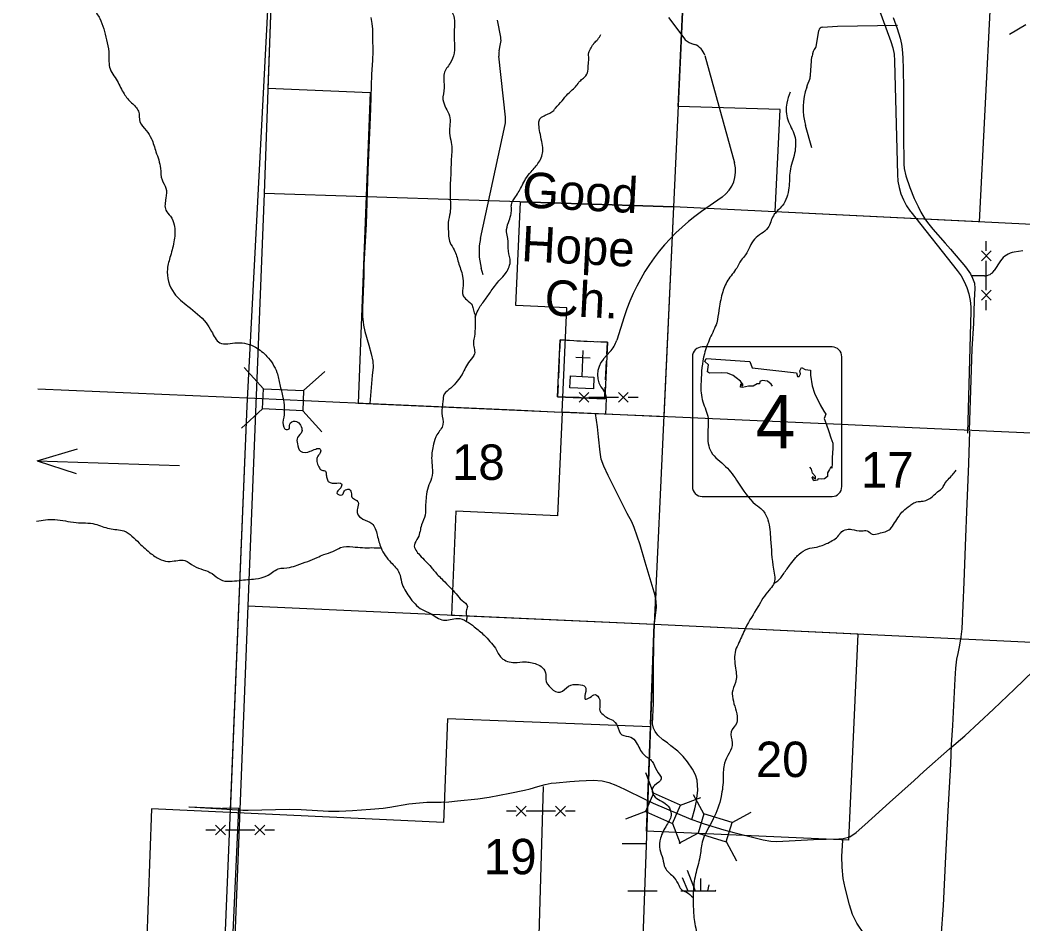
# Model space of a CAD drawing. Extents: x 1219626 to 1426462, y 456797 to 752399.
# Drawn here: x 1247235 to 1259982, y 673552 to 685034 of the extents above; entities that cross this region are included whole.
import ezdxf

# ---------------------------------------------------------------- set-up
doc = ezdxf.new("R2010")
doc.units = 0
for name, color, linetype in [('Bridges', 7, 'Continuous'), ('Bridges and Drawbridges Local Roads', 7, 'Continuous'), ('County Boundary', 7, 'Continuous'), ('Culture', 7, 'Continuous'), ('Culture Text', 7, 'Continuous'), ('Local Roads Improved', 7, 'Continuous'), ('Local Roads Paved', 7, 'Continuous'), ('Masks', 7, 'Continuous'), ('Narrow River Creek and Branch and Slough', 7, 'Continuous'), ('Roadshilelds State Highways', 7, 'Continuous'), ('Section Lines', 7, 'Continuous'), ('Section Numbers', 7, 'Continuous'), ('State Forest', 7, 'Continuous'), ('State Roads Related Text', 7, 'Continuous'), ('State Routes Highway Center Lines', 7, 'Continuous'), ('Swamps', 7, 'Continuous'), ('Uninventoried Roads and Features', 7, 'Continuous')]:
    doc.layers.add(name, color=color, linetype=linetype)

msp = doc.modelspace()

# ---------------------------------------------------------------- linework, layer by layer
at = {"layer": 'Bridges'}
for p, q in [((1250328, 680351), (1250084, 680619)), ((1250839, 680327), (1251107, 680571)), ((1250316, 680095), (1250049, 679852)), ((1250828, 680072), (1251071, 679804))]:
    msp.add_line(p, q, dxfattribs=at)
msp.add_lwpolyline([(1250828, 680072), (1250316, 680095), (1250328, 680351), (1250839, 680327)], close=True, dxfattribs=at)
at = {"layer": 'Bridges and Drawbridges Local Roads'}
for p, q in [((1255288, 675214), (1255190, 675470)), ((1255288, 675214), (1255185, 674980)), ((1255631, 675061), (1255288, 675214)), ((1255631, 675061), (1255888, 675160)), ((1255926, 674950), (1255796, 675192)), ((1255185, 674980), (1254928, 674881)), ((1255185, 674980), (1255527, 674828)), ((1255527, 674828), (1255631, 675061)), ((1256285, 674841), (1256527, 674971)), ((1255926, 674950), (1255852, 674705)), ((1256285, 674841), (1255926, 674950)), ((1256211, 674596), (1256285, 674841)), ((1255527, 674829), (1255625, 674573)), ((1255852, 674705), (1255609, 674575)), ((1255852, 674705), (1256211, 674596)), ((1256210, 674598), (1256339, 674355))]:
    msp.add_line(p, q, dxfattribs=at)
at = {"layer": 'County Boundary'}
for p, q in [((1250535, 688095), (1250119, 680134)), ((1250119, 680134), (1248613, 643832))]:
    msp.add_line(p, q, dxfattribs=at)
at = {"layer": 'Culture'}
for p, q in [((1254100, 680970), (1254093, 680820)), ((1254220, 680964), (1254100, 680970)), ((1254310, 680960), (1254490, 680952)), ((1254379, 680506), (1254394, 680835)), ((1254700, 680942), (1254580, 680947)), ((1254693, 680792), (1254700, 680942)), ((1254089, 680730), (1254078, 680490)), ((1254300, 680750), (1254480, 680742)), ((1254677, 680462), (1254689, 680702)), ((1254074, 680400), (1254067, 680250)), ((1254666, 680223), (1254673, 680372)), ((1254067, 680250), (1254666, 680223))]:
    msp.add_line(p, q, dxfattribs=at)
for points in [[(1254100, 680970), (1254700, 680942), (1254666, 680223), (1254067, 680250)], [(1254229, 680513), (1254529, 680499), (1254522, 680349), (1254222, 680363)]]:
    msp.add_lwpolyline(points, close=True, dxfattribs=at)
at = {"layer": 'Local Roads Improved'}
for p, q in [((1258147, 685188), (1258303, 684761)), ((1258351, 684507), (1258386, 683072)), ((1258558, 682596), (1259146, 681853)), ((1259318, 681335), (1259277, 679787)), ((1249782, 675018), (1249379, 675034)), ((1250013, 675023), (1249809, 675018))]:
    msp.add_line(p, q, dxfattribs=at)
for points in [[(1258303, 684761), (1258327, 684681), (1258343, 684599), (1258350, 684516), (1258351, 684507)], [(1258386, 683072), (1258392, 682989), (1258408, 682907), (1258431, 682826), (1258463, 682749), (1258503, 682675), (1258550, 682606), (1258558, 682596)], [(1259146, 681853), (1259195, 681785), (1259236, 681712), (1259269, 681635), (1259294, 681555), (1259310, 681473), (1259318, 681390), (1259318, 681335)], [(1259301, 679812), (1259288, 679400), (1259266, 678785), (1259251, 678464), (1259231, 677894), (1259205, 677299), (1259193, 677201), (1259176, 677093), (1259155, 676988), (1259137, 676917), (1259124, 676801), (1259117, 676666), (1259085, 676072), (1259069, 675826), (1259059, 675582), (1259028, 674989), (1258996, 674408), (1258966, 673787), (1258938, 673381)], [(1255785, 674875), (1255930, 674824), (1256180, 674746), (1256306, 674714), (1256679, 674619), (1256777, 674602), (1256853, 674598), (1257087, 674612), (1257319, 674623), (1257640, 674633), (1257698, 674636), (1257782, 674657), (1257864, 674715), (1257973, 674811), (1258284, 675095), (1258597, 675373), (1258721, 675487), (1259049, 675775), (1259242, 675942), (1259606, 676281), (1259876, 676534), (1260237, 676884)], [(1255174, 675139), (1255280, 675088), (1255761, 674884), (1255785, 674875)], [(1257968, 673417), (1257870, 673560), (1257815, 673671), (1257777, 673795), (1257721, 674010), (1257696, 674131), (1257684, 674275), (1257678, 674415), (1257693, 674611)]]:
    msp.add_lwpolyline(points, dxfattribs=at)
msp.add_arc((1249799, 675417), 400, 267.6259, 271.5383, dxfattribs=at)
at = {"layer": 'Local Roads Paved'}
for points in [[(1251694, 685066), (1251705, 684989), (1251716, 684917), (1251716, 684812), (1251719, 684636), (1251713, 684524), (1251701, 684343), (1251687, 683912), (1251679, 683698), (1251657, 683126), (1251633, 682441), (1251606, 681928), (1251602, 681790), (1251587, 681379), (1251586, 681264), (1251594, 681199), (1251599, 681159), (1251615, 681079), (1251666, 680903), (1251696, 680795), (1251720, 680702), (1251721, 680623), (1251711, 680520), (1251679, 680164)], [(1258334, 685068), (1258385, 684925), (1258423, 684805), (1258440, 684729), (1258447, 684663), (1258454, 684556), (1258459, 684410), (1258464, 684165), (1258463, 683995), (1258464, 683895), (1258464, 683450), (1258467, 683331), (1258469, 683204), (1258473, 683147), (1258492, 683054), (1258542, 682908), (1258601, 682767), (1258650, 682664), (1258685, 682593), (1258736, 682511), (1258769, 682463), (1258836, 682379), (1258993, 682200), (1259060, 682122), (1259253, 681901), (1259315, 681810), (1259342, 681754), (1259364, 681694), (1259372, 681624), (1259360, 681476), (1259352, 681181), (1259334, 680856), (1259309, 680200), (1259297, 679826)], [(1255772, 674879), (1255812, 675014), (1255833, 675112), (1255851, 675250), (1255843, 675377), (1255821, 675445), (1255782, 675518), (1255720, 675612), (1255662, 675681), (1255597, 675748), (1255507, 675816), (1255463, 675851), (1255405, 675892), (1255340, 675952), (1255305, 675997), (1255286, 676038), (1255274, 676094), (1255284, 676356), (1255287, 676561), (1255286, 676793), (1255290, 677104), (1255291, 677206), (1255299, 677371), (1255322, 677573), (1255318, 677651), (1255302, 677740), (1255293, 677768), (1255179, 678148), (1255115, 678367), (1255042, 678589), (1255010, 678662), (1254951, 678768), (1254711, 679248), (1254654, 679366), (1254621, 679455), (1254607, 679543), (1254585, 679739), (1254574, 679865), (1254548, 680036)], [(1249388, 675039), (1250067, 674999), (1250136, 674999), (1250655, 675010), (1250806, 675005), (1251157, 674983), (1251289, 674983), (1251458, 674992), (1251689, 675010), (1251850, 675024), (1251934, 675035), (1252176, 675076), (1252312, 675092), (1252405, 675101), (1252498, 675101), (1252585, 675099), (1252686, 675104), (1252793, 675115), (1253051, 675140), (1253198, 675163), (1253460, 675214), (1253647, 675250), (1253718, 675268), (1253815, 675298), (1253909, 675323), (1253984, 675339), (1254048, 675345), (1254224, 675360), (1254339, 675370), (1254518, 675379), (1254632, 675371), (1254717, 675350), (1254807, 675316), (1254916, 675265), (1255174, 675139)]]:
    msp.add_lwpolyline(points, dxfattribs=at)
at = {"layer": 'Masks'}
for p, q in [((1253656, 682724), (1255543, 682663)), ((1250119, 680134), (1249905, 674978)), ((1255314, 677763), (1255295, 677362)), ((1255248, 676090), (1255295, 677362))]:
    msp.add_line(p, q, dxfattribs=at)
at = {"layer": 'Narrow River Creek and Branch and Slough'}
for points in [[(1247899, 685577), (1248005, 685422), (1248083, 685287), (1248170, 685171), (1248247, 685055), (1248334, 684784), (1248363, 684629), (1248373, 684436), (1248469, 684262), (1248556, 684097), (1248653, 683981), (1248740, 683875), (1248759, 683740), (1248837, 683633), (1248904, 683527), (1248962, 683362), (1249020, 683150), (1249039, 683005), (1249088, 682898), (1249088, 682773), (1249088, 682618), (1249146, 682541), (1249194, 682434), (1249194, 682241), (1249146, 682038), (1249107, 681873), (1249194, 681564), (1249368, 681400), (1249600, 681187), (1249668, 681080), (1249774, 680935), (1249996, 680935), (1250228, 680877), (1250373, 680761), (1250499, 680558), (1250537, 680404), (1250576, 680239), (1250586, 679988), (1250586, 679862), (1250615, 679833), (1250653, 679843), (1250663, 679901), (1250731, 679939), (1250818, 679833), (1250818, 679808), (1250760, 679730), (1250760, 679653), (1250798, 679556), (1250924, 679556), (1250992, 679585), (1251050, 679585), (1251050, 679537), (1251011, 679479), (1251011, 679411), (1251040, 679344), (1251069, 679315), (1251117, 679305), (1251127, 679257), (1251137, 679208), (1251146, 679179), (1251175, 679160), (1251233, 679150), (1251320, 679141), (1251311, 679092), (1251272, 679054), (1251262, 679025), (1251330, 679005), (1251359, 679054), (1251417, 679073), (1251446, 679015), (1251446, 678986), (1251485, 678947), (1251533, 678909), (1251523, 678831), (1251523, 678764), (1251591, 678696), (1251707, 678638), (1251774, 678493), (1251823, 678328), (1251948, 678145), (1252055, 678009), (1252084, 677893), (1252180, 677710), (1252345, 677545), (1252451, 677497), (1252615, 677410), (1252795, 677434), (1252911, 677396), (1253008, 677328), (1253133, 677221), (1253278, 677057)], [(1252504, 685461), (1252595, 685325), (1252685, 685196), (1252753, 685060), (1252753, 684909), (1252753, 684780), (1252753, 684614), (1252700, 684485), (1252625, 684356), (1252625, 684174), (1252610, 684023), (1252647, 683917), (1252693, 683819), (1252693, 683599), (1252716, 683478), (1252716, 683273), (1252708, 683062), (1252700, 682804), (1252700, 682585), (1252678, 682463), (1252678, 682373), (1252700, 682206), (1252753, 682115), (1252806, 681956), (1252859, 681782), (1252867, 681661), (1252867, 681532), (1252912, 681479), (1252980, 681411), (1252996, 681351), (1253018, 681282), (1253018, 681207), (1253018, 681116), (1253003, 680980), (1252996, 680942), (1253011, 680796), (1252950, 680705), (1252897, 680622), (1252852, 680531), (1252791, 680448), (1252708, 680357), (1252625, 680281), (1252610, 680191), (1252595, 680039), (1252610, 679895), (1252534, 679767), (1252489, 679645), (1252466, 679471), (1252473, 679350), (1252466, 679214), (1252420, 679100), (1252398, 678979), (1252390, 678881), (1252383, 678745), (1252337, 678623), (1252292, 678457), (1252246, 678366), (1252315, 678237), (1252458, 678086), (1252549, 677980), (1252610, 677919), (1252700, 677828), (1252776, 677745), (1252852, 677662), (1252920, 677586), (1252905, 677526), (1252912, 677450), (1252905, 677399)], [(1253018, 681260), (1253056, 681351), (1253139, 681472), (1253223, 681593), (1253336, 681737), (1253404, 681813), (1253442, 681881), (1253465, 681964), (1253442, 682100), (1253434, 682259), (1253419, 682343), (1253442, 682464), (1253472, 682555), (1253480, 682623), (1253480, 682683), (1253533, 682789), (1253616, 682933), (1253661, 683016), (1253730, 683107), (1253828, 683228), (1253866, 683304), (1253881, 683387), (1253866, 683493), (1253843, 683607), (1253828, 683705), (1253828, 683743), (1253851, 683789), (1253911, 683827), (1254017, 683887), (1254040, 683917), (1254123, 684008), (1254199, 684099), (1254305, 684198), (1254350, 684258), (1254395, 684296), (1254448, 684364), (1254456, 684455), (1254463, 684546), (1254463, 684621), (1254494, 684682), (1254532, 684743), (1254577, 684788), (1254615, 684849)], [(1257022, 684120), (1256980, 683979), (1256994, 683766), (1257079, 683568), (1257079, 683342), (1257022, 683115), (1257008, 682903), (1256923, 682676), (1256810, 682549), (1256739, 682393), (1256570, 682252), (1256456, 682053), (1256400, 681983), (1256343, 681884), (1256230, 681728), (1256159, 681558), (1256117, 681346), (1256089, 681190), (1256004, 680992), (1255933, 680793), (1255890, 680440), (1255905, 680213), (1255975, 680001), (1255975, 679774), (1256018, 679548), (1256202, 679364), (1256357, 679165), (1256584, 678882), (1256669, 678812), (1256739, 678684), (1256775, 678438), (1256812, 678060), (1256812, 677864), (1256754, 677792), (1256612, 677580), (1256456, 677311), (1256372, 677127), (1256329, 677028), (1256329, 676801), (1256329, 676617), (1256287, 676490), (1256287, 676476), (1256343, 676221), (1256343, 676108), (1256273, 675994), (1256287, 675853), (1256188, 675594), (1256173, 675410), (1256145, 675169), (1256046, 674886), (1255905, 674589), (1255876, 674404), (1255820, 674178), (1255791, 673951), (1255791, 673796), (1255806, 673583), (1255848, 673357), (1255820, 673088), (1255791, 672904), (1255777, 672607), (1255678, 672380), (1255608, 672196), (1255579, 671955), (1255579, 671686), (1255579, 671403), (1255565, 671205), (1255452, 670964), (1255339, 670738), (1255240, 670469), (1255169, 670242), (1255027, 669973), (1254886, 669775), (1254589, 669376), (1254532, 669050), (1254532, 668696), (1254334, 668371), (1254079, 668074), (1253867, 667734), (1253641, 667309), (1253499, 666913), (1253457, 666573), (1253400, 666106), (1253301, 665766), (1253188, 665440), (1253075, 665228), (1253018, 664945), (1253004, 664520), (1253004, 664138), (1253046, 663855), (1252947, 663557), (1252863, 663402)], [(1256817, 677881), (1256854, 677901), (1256942, 678004), (1257026, 678121), (1257096, 678209), (1257138, 678251), (1257246, 678317), (1257358, 678340), (1257502, 678391), (1257577, 678433), (1257642, 678489), (1257665, 678522), (1257745, 678564), (1257805, 678564), (1257931, 678545), (1258001, 678545), (1258066, 678503), (1258150, 678513), (1258295, 678569), (1258351, 678648), (1258407, 678732), (1258458, 678797), (1258547, 678867), (1258594, 678900), (1258668, 678919), (1258715, 678923), (1258780, 678947), (1258841, 678989), (1258897, 679040), (1258962, 679096), (1258990, 679147), (1259046, 679213), (1259097, 679273), (1259135, 679315)], [(1247443, 678670), (1247675, 678690), (1247946, 678651), (1248187, 678632), (1248371, 678574), (1248554, 678545), (1248748, 678390), (1248902, 678255), (1249028, 678177), (1249144, 678158), (1249327, 678168), (1249443, 678100), (1249675, 678003), (1249782, 677926), (1250023, 677916), (1250226, 677936), (1250371, 677974), (1250516, 678061), (1250661, 678081), (1250758, 678110), (1250893, 678158), (1251009, 678206), (1251096, 678245), (1251212, 678284), (1251309, 678332), (1251463, 678342), (1251589, 678332), (1251705, 678332), (1251823, 678329)], [(1253278, 677057), (1253356, 676931), (1253520, 676873), (1253655, 676883), (1253723, 676873), (1253800, 676854), (1253877, 676806), (1253916, 676719), (1253916, 676661), (1253984, 676545), (1254100, 676496), (1254206, 676574), (1254332, 676593), (1254419, 676564), (1254419, 676477), (1254419, 676409), (1254477, 676429), (1254544, 676467), (1254602, 676400), (1254602, 676332), (1254602, 676303), (1254602, 676264), (1254631, 676226), (1254689, 676177), (1254767, 676139), (1254825, 676071), (1254883, 675955), (1254998, 675926), (1255066, 675858), (1255163, 675703), (1255269, 675616), (1255327, 675500), (1255385, 675394), (1255298, 675309), (1255269, 675261), (1255308, 675164), (1255395, 675106), (1255472, 675048), (1255511, 674952), (1255453, 674807), (1255375, 674642), (1255366, 674497), (1255404, 674381), (1255433, 674265), (1255530, 674159), (1255598, 674062), (1255636, 673994), (1255704, 673956), (1255790, 673888)]]:
    msp.add_spline(points, degree=3, dxfattribs=at)
at = {"layer": 'Roadshilelds State Highways'}
for p, q in [((1257555, 680882), (1255905, 680882)), ((1255780, 680757), (1255780, 679107)), ((1257680, 679107), (1257680, 680757)), ((1255905, 678982), (1257555, 678982))]:
    msp.add_line(p, q, dxfattribs=at)
for points in [[(1256800, 680383), (1256780, 680409), (1256737, 680445), (1256668, 680455), (1256638, 680442), (1256635, 680412), (1256605, 680415), (1256553, 680385), (1256493, 680385), (1256417, 680366), (1256391, 680372), (1256394, 680415), (1256411, 680385), (1256427, 680402), (1256391, 680445), (1256335, 680488), (1256299, 680517), (1256226, 680550), (1256150, 680554), (1255996, 680550), (1255972, 680567), (1255986, 680653), (1255940, 680696), (1255956, 680735)], [(1255956, 680735), (1256510, 680696), (1256539, 680616), (1257103, 680554), (1257116, 680508), (1257139, 680508), (1257156, 680540), (1257146, 680580), (1257166, 680620), (1257215, 680597), (1257281, 680587), (1257281, 680524), (1257301, 680389), (1257334, 680293), (1257403, 680145), (1257449, 680066), (1257476, 680029), (1257456, 679973), (1257482, 679904), (1257515, 679808), (1257538, 679729), (1257565, 679660), (1257565, 679597), (1257558, 679472), (1257555, 679399), (1257551, 679343), (1257538, 679360), (1257522, 679323), (1257499, 679284), (1257499, 679238), (1257459, 679208), (1257416, 679201), (1257380, 679208), (1257367, 679188), (1257324, 679182), (1257304, 679218), (1257314, 679234), (1257327, 679211), (1257344, 679205), (1257344, 679234), (1257308, 679277), (1257294, 679330), (1257272, 679355)]]:
    msp.add_lwpolyline(points, dxfattribs=at)
for centre, start, end in [((1255905, 680757), 90, 180), ((1257555, 680757), 0, 90), ((1255905, 679107), 180, 270), ((1257555, 679107), 270, 0)]:
    msp.add_arc(centre, 125, start, end, dxfattribs=at)
at = {"layer": 'Section Lines'}
for p, q in [((1255774, 687821), (1255542, 682663)), ((1255542, 682663), (1250337, 682830)), ((1255542, 682663), (1255295, 677362)), ((1260731, 682405), (1255542, 682663)), ((1250131, 677591), (1255295, 677362)), ((1255295, 677362), (1255102, 672105)), ((1255295, 677362), (1260509, 677112))]:
    msp.add_line(p, q, dxfattribs=at)
msp.add_lwpolyline([(1252331, 734624), (1252114, 729521), (1251894, 724308), (1251714, 719145), (1251526, 713960), (1251340, 708740), (1251155, 703560), (1250981, 698350), (1250778, 693233), (1250524, 688090), (1250337, 682830), (1250131, 677591), (1249920, 672310)], dxfattribs=at)
at = {"layer": 'State Forest'}
for p, q in [((1250524, 688090), (1250385, 684170)), ((1255599, 683936), (1255716, 686539)), ((1259621, 686376), (1259427, 682470)), ((1250385, 684170), (1251685, 684112)), ((1251685, 684112), (1251532, 680169)), ((1256898, 683898), (1255599, 683936)), ((1256833, 682599), (1256898, 683898)), ((1253536, 681408), (1253595, 682725)), ((1253595, 682725), (1255542, 682663)), ((1255542, 682663), (1255418, 679996)), ((1259427, 682470), (1256833, 682599)), ((1254183, 681379), (1253536, 681408)), ((1254124, 680054), (1254183, 681379)), ((1251532, 680169), (1254124, 680054)), ((1254124, 680054), (1254065, 678736)), ((1255418, 679996), (1254124, 680054)), ((1252772, 678794), (1252719, 677476)), ((1254065, 678736), (1252772, 678794)), ((1252719, 677476), (1255295, 677362)), ((1255295, 677362), (1257881, 677237)), ((1257881, 677237), (1257765, 674615)), ((1252667, 676156), (1252615, 674842)), ((1255247, 676054), (1252667, 676156)), ((1255198, 674729), (1255247, 676054)), ((1248906, 675015), (1247235, 630641)), ((1252615, 674842), (1248906, 675015)), ((1257765, 674615), (1255198, 674729))]:
    msp.add_line(p, q, dxfattribs=at)
at = {"layer": 'State Roads Related Text'}
for q in [(1247966, 679587), (1249262, 679374), (1247946, 679276)]:
    msp.add_line((1247452, 679434), q, dxfattribs=at)
at = {"layer": 'State Routes Highway Center Lines'}
msp.add_lwpolyline([(1247461, 680350), (1250219, 680229), (1251300, 680180), (1251697, 680163), (1252555, 680127), (1253518, 680083), (1254022, 680059), (1254657, 680031), (1255565, 679993), (1256604, 679946), (1257671, 679899), (1258480, 679863), (1259804, 679803), (1260758, 679761)], dxfattribs=at)
at = {"layer": 'Swamps'}
msp.add_line((1255652, 674140), (1255723, 673974), dxfattribs=at)
for points in [[(1254887, 674574), (1255183, 674574)], [(1255713, 674236), (1255816, 673974)], [(1255882, 674130), (1255882, 673974)], [(1254960, 673974), (1255333, 673974)], [(1255633, 673974), (1256078, 673974)], [(1255991, 674047), (1255973, 673973)], [(1256073, 673979), (1256070, 673974)]]:
    msp.add_lwpolyline(points, dxfattribs=at)
at = {"layer": 'Uninventoried Roads and Features'}
for p, q in [((1253345, 684815), (1253304, 685034)), ((1255478, 685068), (1255670, 684807)), ((1260018, 684972), (1259812, 684851)), ((1253323, 684642), (1253343, 684734)), ((1255768, 684736), (1255809, 684722)), ((1253404, 683802), (1253319, 684576)), ((1255938, 684586), (1256315, 683219)), ((1253086, 682261), (1253399, 683706)), ((1256159, 682785), (1255898, 682603)), ((1259516, 682101), (1259516, 682226)), ((1259454, 681976), (1259579, 682101)), ((1259454, 682101), (1259579, 681976)), ((1259516, 681601), (1259516, 681976)), ((1259697, 681975), (1259617, 681854)), ((1259982, 682101), (1259871, 682085)), ((1253120, 681796), (1253096, 681881)), ((1259492, 681786), (1259325, 681787)), ((1259454, 681476), (1259579, 681601)), ((1259454, 681601), (1259579, 681476)), ((1259516, 681351), (1259516, 681476)), ((1254913, 681263), (1254819, 680967)), ((1254736, 680822), (1254652, 680729)), ((1254214, 680242), (1254339, 680242)), ((1254339, 680304), (1254464, 680179)), ((1254464, 680304), (1254339, 680179)), ((1254464, 680242), (1254839, 680242)), ((1254686, 680226), (1254677, 680022)), ((1254839, 680304), (1254964, 680179)), ((1254964, 680304), (1254839, 680179)), ((1254964, 680242), (1255089, 680242)), ((1253882, 675297), (1253678, 668330)), ((1250013, 675023), (1249909, 672824)), ((1253542, 674985), (1253417, 674985)), ((1253667, 674922), (1253542, 675047)), ((1253542, 674922), (1253667, 675047)), ((1254042, 674985), (1253667, 674985)), ((1254167, 674922), (1254042, 675047)), ((1254042, 674922), (1254167, 675047)), ((1254292, 674985), (1254167, 674985)), ((1249719, 674745), (1249594, 674745)), ((1249844, 674683), (1249719, 674808)), ((1249719, 674683), (1249844, 674808)), ((1250219, 674745), (1249844, 674745)), ((1250344, 674683), (1250219, 674808)), ((1250219, 674683), (1250344, 674808)), ((1250469, 674745), (1250344, 674745))]:
    msp.add_line(p, q, dxfattribs=at)
for points in [[(1257434, 684945), (1257624, 684956), (1258386, 684969)], [(1257347, 684686), (1257355, 684696), (1257388, 684902)], [(1257283, 684340), (1257300, 684572)], [(1257233, 684181), (1257243, 684210), (1257271, 684284)], [(1257300, 683411), (1257219, 683695)]]:
    msp.add_lwpolyline(points, dxfattribs=at)
for centre, radius, start, end in [((1257437, 684895), 50, 93.3243, 171.0266), ((1253148, 684778), 200, 347.3347, 10.5501), ((1255831, 684926), 200, 216.2853, 251.5975), ((1255745, 684533), 200, 15.4056, 71.5975), ((1257500, 684558), 200, 139.8986, 175.7651), ((1253518, 684598), 200, 167.3347, 186.2743), ((1257084, 684354), 200, 339.3903, 355.7651), ((1257988, 683916), 800, 160.6232, 196.0172), ((1253106, 683769), 300, 347.7781, 6.2743), ((1255929, 683113), 400, 305.0202, 15.4056), ((1257390, 680473), 2600, 125.0202, 162.3071), ((1253868, 682092), 800, 167.7781, 195.295), ((1259906, 681838), 250, 97.9408, 146.7029), ((1259492, 681936), 150, 269.95, 326.7029), ((1254438, 681089), 400, 318.1727, 342.3071), ((1254875, 680528), 300, 138.1727, 221.1256), ((1254536, 680233), 150, 357.3463, 41.1256)]:
    msp.add_arc(centre, radius, start, end, dxfattribs=at)

# ---------------------------------------------------------------- texts
at = {"layer": 'Culture Text'}
for s, p in [('Good', (1253608, 682656)), ('Hope', (1253599, 681972)), ('Ch.', (1253893, 681288))]:
    msp.add_text(s, height=450, rotation=357.0726, dxfattribs=at).set_placement(p)
at = {"layer": 'Roadshilelds State Highways'}
msp.add_text('4', height=680, dxfattribs=at).set_placement((1256585, 679592))
at = {"layer": 'Section Numbers'}
for s, p in [('18', (1252725, 679193)), ('17', (1257922, 679096)), ('20', (1256587, 675418)), ('19', (1253130, 674183))]:
    msp.add_text(s, height=450, rotation=359.9999, dxfattribs=at).set_placement(p)

doc.saveas('drawing.dxf')
